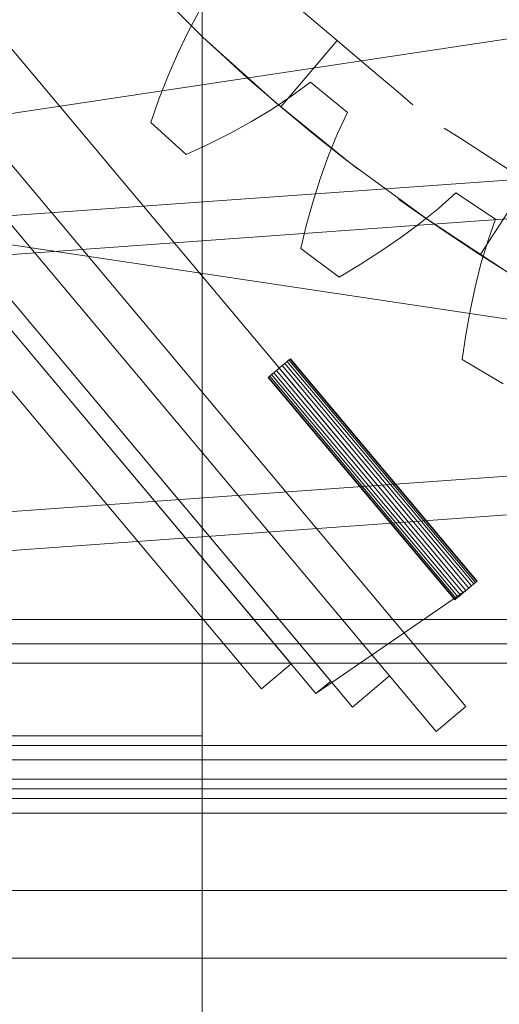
# Model space of a CAD drawing. Header units: millimetres. Extents: x -2233 to 65662, y -50530 to 6847.
# Tile 618 of 656: x 24942 to 25041, y 1240 to 1444. Entities that reach past the tile are written whole.
import ezdxf

# ---------------------------------------------------------------- set-up
doc = ezdxf.new("R2010")
doc.units = ezdxf.units.MM
for name, color, linetype, lineweight in [('COTAS_P', 1, 'Continuous', 0), ('lateral_briquetadora', 7, 'Continuous', 0), ('lateral_C05', 7, 'Continuous', 0)]:
    doc.layers.add(name, color=color, linetype=linetype, lineweight=lineweight)
doc.dimstyles.new('R19_100', dxfattribs={"dimtxt": 250, "dimasz": 150, "dimexe": 150, "dimexo": 80, "dimgap": 100, "dimtad": 1, "dimtih": 1, "dimtoh": 1, "dimdsep": 46, "dimcen": 0.09, "dimadec": 0, "dimazin": 0, "dimtfac": 1, "dimtdec": 4, "dimtofl": 0, "dimtmove": 0, "dimatfit": 3, "dimfxl": 1, "dimtolj": 1, "dimtzin": 0, "dimarcsym": 0})

# ---------------------------------------------------------------- blocks, each defined once
blk = doc.blocks.new('DIM_R32_6')
at = {"layer": 'COTAS_P'}
for p, q in [((24580.07, 3250), (24980.07, 3250)), ((24980.07, 3250), (24935.07, 3100)), ((24980.07, 0), (24980.07, 3250)), ((24980.07, 3250), (25025.07, 3100)), ((24980.07, 0), (24935.07, 150)), ((24980.07, 0), (25025.07, 150)), ((24580.07, 0), (24980.07, 0))]:
    blk.add_line(p, q, dxfattribs=at)
blk.add_text('3250 P', height=250, rotation=90, dxfattribs=at).set_placement((24880.07, 1625))
blk = doc.blocks.new('DIM_R32_7')
at = {"layer": 'COTAS_P'}
for p, q in [((24250.07, 2141), (24400.07, 2186)), ((26750.07, 2141), (26600.07, 2186)), ((24250.07, 1241), (24250.07, 2141)), ((24250.07, 2141), (26750.07, 2141)), ((24250.07, 2141), (24400.07, 2096)), ((26750.07, 2141), (26600.07, 2096)), ((26750.07, 1241), (26750.07, 2141))]:
    blk.add_line(p, q, dxfattribs=at)
blk.add_text('2500 P', height=250, dxfattribs=at).set_placement((25500.07, 2241))

msp = doc.modelspace()

# ---------------------------------------------------------------- linework, layer by layer
at = {"layer": 'lateral_briquetadora'}
for p, q in [((25034.545, 1326), (24850.067, 1545.851)), ((24850.067, 1521.851), (25034.545, 1302)), ((24843.939, 1516.709), (25028.416, 1296.858)), ((24843.939, 1516.709), (25018.774, 1308.348)), ((24836.279, 1510.281), (25011.114, 1301.92)), ((24836.279, 1510.281), (25006.614, 1307.283)), ((24833.215, 1507.71), (25003.55, 1304.712)), ((24833.215, 1507.71), (24998.408, 1310.84)), ((24230.067, 1504), (25456.734, 1320)), ((25470.067, 1504), (24243.401, 1320)), ((24992.28, 1305.698), (24827.086, 1502.568)), ((24471.62, 1369.773), (26228.731, 1495.911)), ((24472.193, 1361.793), (26229.304, 1487.931)), ((24980.271, 1440.272), (24966.196, 1454.303)), ((24977.044, 1441.279), (24979.322, 1445.596)), ((25007.944, 1439.624), (25000.996, 1445.519)), ((24974.925, 1436.818), (24977.044, 1441.279)), ((24995.038, 1426.973), (24980.271, 1440.272)), ((24984.002, 1436.783), (24981.033, 1439.552)), ((25007.944, 1439.624), (24996.299, 1425.899)), ((25007.944, 1439.624), (25014.892, 1433.729)), ((24972.952, 1432.226), (24974.925, 1436.818)), ((24989.419, 1431.875), (24984.002, 1436.783)), ((24475.988, 1308.929), (26233.099, 1435.067)), ((24971.117, 1427.514), (24972.952, 1432.226)), ((25014.892, 1433.729), (25020.464, 1429.002)), ((24996.299, 1425.899), (24989.419, 1431.875)), ((25002.436, 1431.023), (24998.546, 1428.172)), ((25010.049, 1424.774), (25002.436, 1431.023)), ((24998.546, 1428.172), (24994.474, 1425.482)), ((25020.464, 1429.002), (25023.556, 1426.379)), ((24476.561, 1300.95), (26233.672, 1427.088)), ((24969.416, 1422.691), (24971.117, 1427.514)), ((25010.46, 1414.438), (24995.038, 1426.973)), ((24994.474, 1425.482), (24990.242, 1422.935)), ((24996.299, 1425.899), (25003.316, 1420.084)), ((25008.012, 1420.404), (25010.049, 1424.774)), ((24976.723, 1416.068), (24969.416, 1422.691)), ((24990.242, 1422.935), (24985.865, 1420.522)), ((24985.865, 1420.522), (24981.356, 1418.234)), ((25003.316, 1420.084), (25009.041, 1415.539)), ((25006.169, 1415.884), (25008.012, 1420.404)), ((25033.466, 1419.359), (25030.058, 1421.557)), ((24981.356, 1418.234), (24976.723, 1416.068)), ((25039.607, 1415.4), (25033.466, 1419.359)), ((25004.496, 1411.237), (25006.169, 1415.884)), ((25009.041, 1415.539), (25012.256, 1413.061)), ((25026.498, 1402.701), (25010.46, 1414.438)), ((25047.265, 1410.462), (25039.607, 1415.4)), ((25002.983, 1406.474), (25004.496, 1411.237)), ((25047.265, 1410.462), (25037.511, 1395.334)), ((25032.443, 1408.166), (25028.852, 1404.948)), ((25040.632, 1402.694), (25032.443, 1408.166)), ((25001.619, 1401.605), (25002.983, 1406.474)), ((25023.898, 1404.52), (25020.593, 1406.878)), ((25029.909, 1400.361), (25023.898, 1404.52)), ((25028.852, 1404.948), (25025.062, 1401.872)), ((25025.062, 1401.872), (25021.1, 1398.923)), ((25043.109, 1391.791), (25026.498, 1402.701)), ((25039.034, 1398.145), (25040.632, 1402.694)), ((25000.399, 1396.638), (25001.619, 1401.605)), ((25037.511, 1395.334), (25029.909, 1400.361)), ((25021.1, 1398.923), (25016.982, 1396.092)), ((25037.642, 1393.467), (25039.034, 1398.145)), ((25008.319, 1390.763), (25000.399, 1396.638)), ((25016.982, 1396.092), (25012.718, 1393.373)), ((25037.511, 1395.334), (25045.226, 1390.485)), ((25012.718, 1393.373), (25008.319, 1390.763)), ((25036.433, 1388.678), (25037.642, 1393.467)), ((25035.394, 1383.789), (25036.433, 1388.678)), ((25034.514, 1378.81), (25035.394, 1383.789)), ((25033.786, 1373.747), (25034.514, 1378.81)), ((24997.126, 1372.927), (24997.602, 1373.326)), ((24997.602, 1373.326), (24997.968, 1373.633)), ((24997.602, 1373.326), (25036.17, 1327.364)), ((24997.968, 1373.633), (24998.197, 1373.825)), ((24997.968, 1373.633), (25036.535, 1327.67)), ((24998.197, 1373.825), (24998.275, 1373.891)), ((24998.197, 1373.825), (25036.764, 1327.863)), ((24998.275, 1373.891), (25036.843, 1327.928)), ((25042.244, 1368.677), (25033.786, 1373.747)), ((24995.382, 1371.464), (24994.828, 1370.998)), ((24995.977, 1371.963), (24995.382, 1371.464)), ((24995.382, 1371.464), (25033.95, 1325.501)), ((24996.572, 1372.462), (24995.977, 1371.963)), ((25034.545, 1326), (24995.977, 1371.963)), ((24996.572, 1372.462), (24997.126, 1372.927)), ((24996.572, 1372.462), (25035.139, 1326.499)), ((24997.126, 1372.927), (25035.694, 1326.964)), ((24993.757, 1370.1), (24993.679, 1370.034)), ((24993.679, 1370.034), (25032.246, 1324.072)), ((24993.987, 1370.293), (24993.757, 1370.1)), ((24993.757, 1370.1), (25032.325, 1324.137)), ((24994.352, 1370.599), (24993.987, 1370.293)), ((24993.987, 1370.293), (25032.554, 1324.33)), ((24994.828, 1370.998), (24994.352, 1370.599)), ((24994.352, 1370.599), (25032.92, 1324.636)), ((24994.828, 1370.998), (25033.395, 1325.036)), ((25034.545, 1326), (25035.139, 1326.499)), ((25035.139, 1326.499), (25035.694, 1326.964)), ((25035.694, 1326.964), (25036.17, 1327.364)), ((25036.17, 1327.364), (25036.535, 1327.67)), ((25036.535, 1327.67), (25036.764, 1327.863)), ((25036.764, 1327.863), (25036.843, 1327.928)), ((25003.55, 1304.712), (25034.545, 1326)), ((25032.92, 1324.636), (25032.554, 1324.33)), ((25033.395, 1325.036), (25032.92, 1324.636)), ((25033.95, 1325.501), (25033.395, 1325.036)), ((25034.545, 1326), (25033.95, 1325.501)), ((25032.325, 1324.137), (25032.246, 1324.072)), ((25032.554, 1324.33), (25032.325, 1324.137)), ((23750.067, 1320), (25950.067, 1320)), ((23870.067, 1320), (25830.067, 1320)), ((23954.067, 1320), (25456.734, 1320)), ((25746.067, 1320), (24243.401, 1320)), ((24570.067, 1315), (25130.067, 1315)), ((24998.408, 1310.84), (24992.28, 1305.698)), ((25011.114, 1301.92), (25018.774, 1308.348)), ((25003.55, 1304.712), (25006.614, 1307.283)), ((25028.416, 1296.858), (25034.545, 1302)), ((24980.067, 1296), (24000.067, 1296)), ((24980.067, 1296), (24980.067, 1264)), ((24570.067, 1285), (25130.067, 1285)), ((23750.067, 1264), (25950.067, 1264)), ((24980.067, 1264), (24000.067, 1264)), ((24150.067, 1264), (25950.067, 1264)), ((23750.067, 1250), (25950.067, 1250)), ((23900.067, 1250), (25800.067, 1250)), ((24150.067, 1250), (25800.067, 1250))]:
    msp.add_line(p, q, dxfattribs=at)
at = {"layer": 'lateral_C05'}
for p, q in [((24310.067, 1311), (26690.067, 1311)), ((24250.067, 1294), (26750.067, 1294)), ((24310.067, 1294), (26690.067, 1294)), ((24250.067, 1291), (26750.067, 1291)), ((24310.067, 1291), (26690.067, 1291)), ((24900.317, 1291), (25499.567, 1291)), ((24300.067, 1287), (26700.067, 1287)), ((24900.317, 1287), (25499.567, 1287)), ((24300.067, 1283), (26700.067, 1283)), ((24310.067, 1283), (26690.067, 1283)), ((24310.067, 1280), (26690.067, 1280))]:
    msp.add_line(p, q, dxfattribs=at)

# ---------------------------------------------------------------- dimensions: what is measured, and where the dimension line sits
at = {"layer": 'COTAS_P'}
for p1, p2, distance, picture, middle in [((24580.067, 0), (24580.067, 3250), -400, 'DIM_R32_6', (24980.067, 1625)), ((24250.067, 1241), (26750.067, 1241), 900, 'DIM_R32_7', (25500.067, 2141))]:
    dim = msp.add_aligned_dim(p1=p1, p2=p2, distance=distance, text='<> P', dimstyle='R19_100', dxfattribs=at)
    dim.commit()
    dim.dimension.update_dxf_attribs({"geometry": picture, "text_midpoint": middle})

doc.saveas('drawing.dxf')
